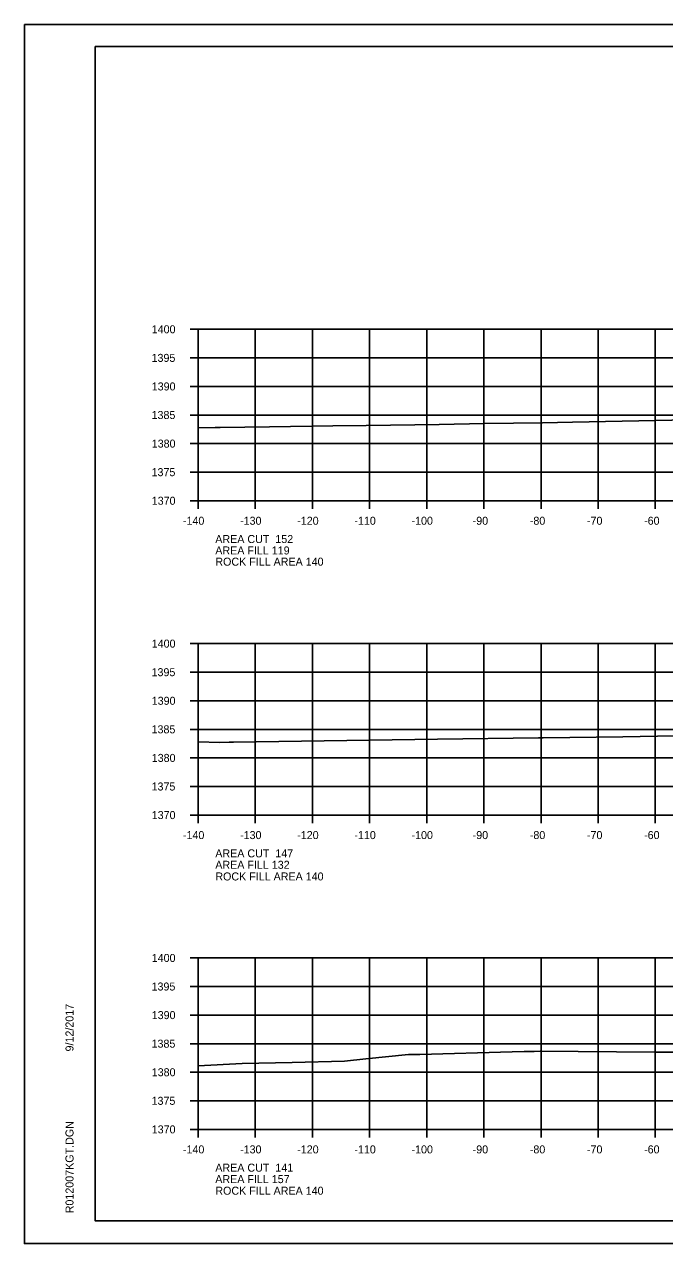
# Model space of a CAD drawing. Extents: x 1374311 to 1383814, y 384102 to 406278.
# Drawn here: x 1382469.7 to 1382581.7, y 397744.9 to 397958.3 of the extents above; entities that cross this region are included whole.
import ezdxf

# ---------------------------------------------------------------- set-up
doc = ezdxf.new("R2010")
doc.units = 0
for name, color, linetype in [('R_Axis', 7, 'Continuous'), ('R_Axis Annot', 7, 'Continuous'), ('R_Border', 7, 'Continuous'), ('R_Exist Surface', 7, 'Continuous'), ('R_Fin Surface', 7, 'Continuous'), ('R_Grid', 7, 'Continuous'), ('R_No Plot', 7, 'Continuous')]:
    doc.layers.add(name, color=color, linetype=linetype)

msp = doc.modelspace()

# ---------------------------------------------------------------- linework, layer by layer
at = {"layer": 'R_Axis'}
for p, q in [((1382498.67, 397904.9), (1382500.07, 397904.9)), ((1382500.07, 397874.9), (1382500.07, 397904.9)), ((1382498.67, 397899.9), (1382500.07, 397899.9)), ((1382498.67, 397894.9), (1382500.07, 397894.9)), ((1382498.67, 397889.9), (1382500.07, 397889.9)), ((1382498.67, 397884.9), (1382500.07, 397884.9)), ((1382498.67, 397879.9), (1382500.07, 397879.9)), ((1382498.67, 397874.9), (1382500.07, 397874.9)), ((1382500.07, 397874.9), (1382780.07, 397874.9)), ((1382500.07, 397873.5), (1382500.07, 397874.9)), ((1382510.07, 397873.5), (1382510.07, 397874.9)), ((1382520.07, 397873.5), (1382520.07, 397874.9)), ((1382530.07, 397873.5), (1382530.07, 397874.9)), ((1382540.07, 397873.5), (1382540.07, 397874.9)), ((1382550.07, 397873.5), (1382550.07, 397874.9)), ((1382560.07, 397873.5), (1382560.07, 397874.9)), ((1382570.07, 397873.5), (1382570.07, 397874.9)), ((1382580.07, 397873.5), (1382580.07, 397874.9)), ((1382498.67, 397849.9), (1382500.07, 397849.9)), ((1382500.07, 397819.9), (1382500.07, 397849.9)), ((1382498.67, 397844.9), (1382500.07, 397844.9)), ((1382498.67, 397839.9), (1382500.07, 397839.9)), ((1382498.67, 397834.9), (1382500.07, 397834.9)), ((1382498.67, 397829.9), (1382500.07, 397829.9)), ((1382498.67, 397824.9), (1382500.07, 397824.9)), ((1382498.67, 397819.9), (1382500.07, 397819.9)), ((1382500.07, 397819.9), (1382780.07, 397819.9)), ((1382500.07, 397818.5), (1382500.07, 397819.9)), ((1382510.07, 397818.5), (1382510.07, 397819.9)), ((1382520.07, 397818.5), (1382520.07, 397819.9)), ((1382530.07, 397818.5), (1382530.07, 397819.9)), ((1382540.07, 397818.5), (1382540.07, 397819.9)), ((1382550.07, 397818.5), (1382550.07, 397819.9)), ((1382560.07, 397818.5), (1382560.07, 397819.9)), ((1382570.07, 397818.5), (1382570.07, 397819.9)), ((1382580.07, 397818.5), (1382580.07, 397819.9)), ((1382498.67, 397794.9), (1382500.07, 397794.9)), ((1382500.07, 397764.9), (1382500.07, 397794.9)), ((1382498.67, 397789.9), (1382500.07, 397789.9)), ((1382498.67, 397784.9), (1382500.07, 397784.9)), ((1382498.67, 397779.9), (1382500.07, 397779.9)), ((1382498.67, 397774.9), (1382500.07, 397774.9)), ((1382498.67, 397769.9), (1382500.07, 397769.9)), ((1382498.67, 397764.9), (1382500.07, 397764.9)), ((1382500.07, 397764.9), (1382780.07, 397764.9)), ((1382500.07, 397763.5), (1382500.07, 397764.9)), ((1382510.07, 397763.5), (1382510.07, 397764.9)), ((1382520.07, 397763.5), (1382520.07, 397764.9)), ((1382530.07, 397763.5), (1382530.07, 397764.9)), ((1382540.07, 397763.5), (1382540.07, 397764.9)), ((1382550.07, 397763.5), (1382550.07, 397764.9)), ((1382560.07, 397763.5), (1382560.07, 397764.9)), ((1382570.07, 397763.5), (1382570.07, 397764.9)), ((1382580.07, 397763.5), (1382580.07, 397764.9))]:
    msp.add_line(p, q, dxfattribs=at)
at = {"layer": 'R_Border'}
for p, q in [((1382482.07, 397954.36), (1382798.25, 397954.36)), ((1382482.07, 397748.9), (1382482.07, 397954.36)), ((1382482.07, 397748.9), (1382482.07, 397748.9)), ((1382798.25, 397748.9), (1382482.07, 397748.9))]:
    msp.add_line(p, q, dxfattribs=at)
at = {"layer": 'R_Exist Surface'}
for points in [[(1382500.07, 397887.64), (1382503.07, 397887.72), (1382503.9, 397887.74), (1382512.54, 397887.82), (1382523.66, 397887.99), (1382529.49, 397888.06), (1382542.24, 397888.22), (1382550.2, 397888.4), (1382560.35, 397888.51), (1382565.6, 397888.62), (1382585.9, 397889.06), (1382587.06, 397889.08), (1382592.38, 397889.2), (1382608.47, 397889.54), (1382612.44, 397889.64), (1382618.57, 397889.79), (1382634.37, 397890.17), (1382645.46, 397890.44), (1382653.03, 397890.63), (1382667.28, 397890.98), (1382675.54, 397891.15), (1382683.87, 397891.26), (1382685.4, 397891.29), (1382700.31, 397891.5)], [(1382500.07, 397832.7), (1382503.85, 397832.58), (1382505.48, 397832.63), (1382506.28, 397832.64), (1382541.96, 397833.19), (1382559.62, 397833.42), (1382560.33, 397833.42), (1382560.43, 397833.42), (1382574.36, 397833.57), (1382580.44, 397833.69), (1382594.9, 397834.02), (1382609.72, 397834.3), (1382616.83, 397834.45), (1382630.66, 397834.79), (1382638.13, 397834.97), (1382647.48, 397835.13), (1382649.74, 397835.15), (1382664.87, 397835.4), (1382670.05, 397835.51), (1382682.66, 397835.72), (1382691.34, 397835.91)], [(1382500.07, 397776.05), (1382507.75, 397776.44), (1382516.55, 397776.63), (1382525.68, 397776.81), (1382529.42, 397777.27), (1382536.86, 397778.01), (1382538.89, 397778.01), (1382555.04, 397778.45), (1382557.14, 397778.52), (1382558.87, 397778.55), (1382559.91, 397778.56), (1382579.93, 397778.42), (1382581.95, 397778.41), (1382584.17, 397778.4), (1382594.02, 397778.51), (1382600.77, 397778.59), (1382619.54, 397778.7), (1382631.26, 397778.81), (1382642.04, 397778.95), (1382663.11, 397779.23), (1382665.83, 397779.28), (1382667.82, 397779.31), (1382680.84, 397779.48), (1382691.17, 397779.59)]]:
    msp.add_lwpolyline(points, dxfattribs=at)
at = {"layer": 'R_Grid'}
for p, q in [((1382500.07, 397904.9), (1382780.07, 397904.9)), ((1382500.07, 397874.9), (1382500.07, 397904.9)), ((1382510.07, 397874.9), (1382510.07, 397904.9)), ((1382520.07, 397874.9), (1382520.07, 397904.9)), ((1382530.07, 397874.9), (1382530.07, 397904.9)), ((1382540.07, 397874.9), (1382540.07, 397904.9)), ((1382550.07, 397874.9), (1382550.07, 397904.9)), ((1382560.07, 397874.9), (1382560.07, 397904.9)), ((1382570.07, 397874.9), (1382570.07, 397904.9)), ((1382580.07, 397874.9), (1382580.07, 397904.9)), ((1382500.07, 397899.9), (1382780.07, 397899.9)), ((1382500.07, 397894.9), (1382780.07, 397894.9)), ((1382500.07, 397889.9), (1382780.07, 397889.9)), ((1382500.07, 397884.9), (1382780.07, 397884.9)), ((1382500.07, 397879.9), (1382780.07, 397879.9)), ((1382500.07, 397874.9), (1382780.07, 397874.9)), ((1382500.07, 397849.9), (1382780.07, 397849.9)), ((1382500.07, 397819.9), (1382500.07, 397849.9)), ((1382510.07, 397819.9), (1382510.07, 397849.9)), ((1382520.07, 397819.9), (1382520.07, 397849.9)), ((1382530.07, 397819.9), (1382530.07, 397849.9)), ((1382540.07, 397819.9), (1382540.07, 397849.9)), ((1382550.07, 397819.9), (1382550.07, 397849.9)), ((1382560.07, 397819.9), (1382560.07, 397849.9)), ((1382570.07, 397819.9), (1382570.07, 397849.9)), ((1382580.07, 397819.9), (1382580.07, 397849.9)), ((1382500.07, 397844.9), (1382780.07, 397844.9)), ((1382500.07, 397839.9), (1382780.07, 397839.9)), ((1382500.07, 397834.9), (1382780.07, 397834.9)), ((1382500.07, 397829.9), (1382780.07, 397829.9)), ((1382500.07, 397824.9), (1382780.07, 397824.9)), ((1382500.07, 397819.9), (1382780.07, 397819.9)), ((1382500.07, 397794.9), (1382780.07, 397794.9)), ((1382500.07, 397764.9), (1382500.07, 397794.9)), ((1382510.07, 397764.9), (1382510.07, 397794.9)), ((1382520.07, 397764.9), (1382520.07, 397794.9)), ((1382530.07, 397764.9), (1382530.07, 397794.9)), ((1382540.07, 397764.9), (1382540.07, 397794.9)), ((1382550.07, 397764.9), (1382550.07, 397794.9)), ((1382560.07, 397764.9), (1382560.07, 397794.9)), ((1382570.07, 397764.9), (1382570.07, 397794.9)), ((1382580.07, 397764.9), (1382580.07, 397794.9)), ((1382500.07, 397789.9), (1382780.07, 397789.9)), ((1382500.07, 397784.9), (1382780.07, 397784.9)), ((1382500.07, 397779.9), (1382780.07, 397779.9)), ((1382500.07, 397774.9), (1382780.07, 397774.9)), ((1382500.07, 397769.9), (1382780.07, 397769.9)), ((1382500.07, 397764.9), (1382780.07, 397764.9))]:
    msp.add_line(p, q, dxfattribs=at)
at = {"layer": 'R_No Plot'}
for p, q in [((1382469.67, 397958.25), (1382803, 397958.25)), ((1382469.67, 397744.92), (1382803, 397744.92))]:
    msp.add_line(p, q, dxfattribs=at)
for points in [[(1382469.66, 397958.25), (1382803, 397958.25), (1382803, 397744.91), (1382469.66, 397744.91)], [(1382715.99, 397954.36), (1382715.99, 397944.48), (1382751.72, 397944.48), (1382751.72, 397941.56), (1382774.92, 397941.56), (1382774.92, 397917.22), (1382798.25, 397917.22), (1382798.25, 397748.9), (1382482.07, 397748.9), (1382482.07, 397954.36)]]:
    msp.add_lwpolyline(points, close=True, dxfattribs=at)

# ---------------------------------------------------------------- texts
at = {"layer": 'R_Axis Annot'}
for s, p in [('1400', (1382491.95, 397904.2)), ('1395', (1382491.92, 397899.2)), ('1390', (1382491.95, 397894.2)), ('1385', (1382491.92, 397889.2)), ('1380', (1382491.95, 397884.2)), ('1375', (1382491.92, 397879.2)), ('1370', (1382491.95, 397874.2)), ('-140', (1382497.41, 397870.7)), ('-130', (1382507.41, 397870.7)), ('-120', (1382517.41, 397870.7)), ('-110', (1382527.41, 397870.7)), ('-100', (1382537.41, 397870.7)), ('-90', (1382548.11, 397870.7)), ('-80', (1382558.11, 397870.7)), ('-70', (1382568.11, 397870.7)), ('-60', (1382578.11, 397870.7)), ('AREA CUT  152', (1382503.07, 397867.5)), ('AREA FILL 119', (1382503.07, 397865.5)), ('1400', (1382491.95, 397849.2)), ('1395', (1382491.92, 397844.2)), ('1390', (1382491.95, 397839.2)), ('1385', (1382491.92, 397834.2)), ('1380', (1382491.95, 397829.2)), ('1375', (1382491.92, 397824.2)), ('1370', (1382491.95, 397819.2)), ('-140', (1382497.41, 397815.7)), ('-130', (1382507.41, 397815.7)), ('-120', (1382517.41, 397815.7)), ('-110', (1382527.41, 397815.7)), ('-100', (1382537.41, 397815.7)), ('-90', (1382548.11, 397815.7)), ('-80', (1382558.11, 397815.7)), ('-70', (1382568.11, 397815.7)), ('-60', (1382578.11, 397815.7)), ('AREA CUT  147', (1382503.07, 397812.5)), ('AREA FILL 132', (1382503.07, 397810.5)), ('1400', (1382491.95, 397794.2)), ('1395', (1382491.92, 397789.2)), ('1390', (1382491.95, 397784.2)), ('1385', (1382491.92, 397779.2)), ('1380', (1382491.95, 397774.2)), ('1375', (1382491.92, 397769.2)), ('1370', (1382491.95, 397764.2)), ('-140', (1382497.41, 397760.7)), ('-130', (1382507.41, 397760.7)), ('-120', (1382517.41, 397760.7)), ('-110', (1382527.41, 397760.7)), ('-100', (1382537.41, 397760.7)), ('-90', (1382548.11, 397760.7)), ('-80', (1382558.11, 397760.7)), ('-70', (1382568.11, 397760.7)), ('-60', (1382578.11, 397760.7)), ('AREA CUT  141', (1382503.07, 397757.5)), ('AREA FILL 157', (1382503.07, 397755.5))]:
    msp.add_text(s, height=1.4, dxfattribs=at).set_placement(p)
at = {"layer": 'R_Border'}
for s, p in [('9/12/2017', (1382478.26, 397778.54)), ('R012007KGT.DGN', (1382478.26, 397750.22))]:
    msp.add_text(s, height=1.4, rotation=90, dxfattribs=at).set_placement(p)
at = {"layer": 'R_Fin Surface'}
for p in [(1382503.08, 397863.54), (1382503.08, 397808.46), (1382503.08, 397753.47)]:
    msp.add_text('ROCK FILL AREA 140', height=1.4, dxfattribs=at).set_placement(p)

doc.saveas('drawing.dxf')
